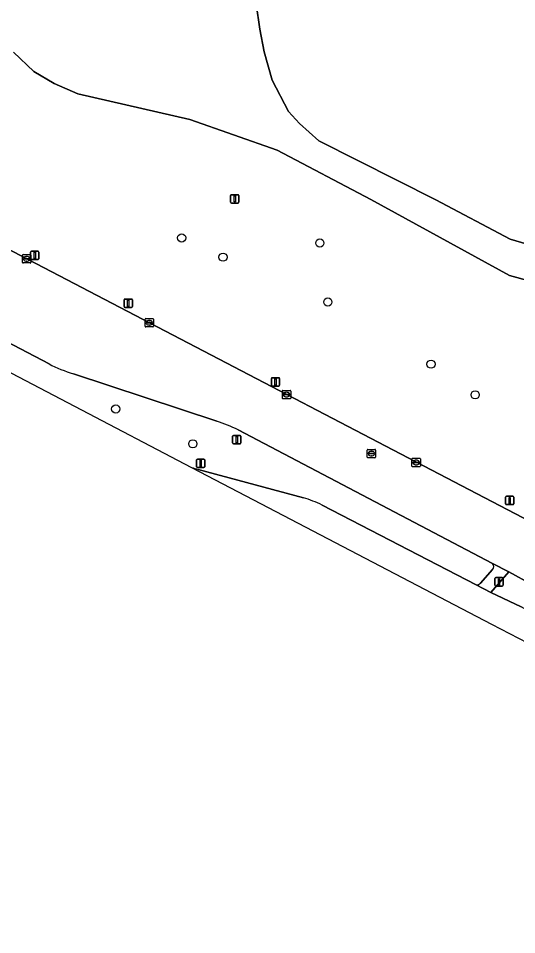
# Model space of a CAD drawing. Extents: x 156412 to 157779, y 382335 to 383768.
# Drawn here: x 157493.3 to 157552.7, y 382480.5 to 382589.8 of the extents above; entities that cross this region are included whole.
import ezdxf

# ---------------------------------------------------------------- set-up
doc = ezdxf.new("R2010")
doc.units = 0
for name, color, linetype in [('IMGEO_Berm_groen', 7, 'Continuous'), ('IMGEO_Boom', 7, 'Continuous'), ('IMGEO_Fietspad_gesloten', 7, 'Continuous'), ('IMGEO_Groenvoorziening', 7, 'Continuous'), ('IMGEO_Kolk', 7, 'Continuous'), ('IMGEO_Lichtmast', 7, 'Continuous'), ('IMGEO_Rijbaan_lokaal_onverhard', 7, 'Continuous'), ('IMGEO_Rijbaan_regionaal_gesloten', 7, 'Continuous'), ('IMGEO_Rioolput', 7, 'Continuous'), ('IMGEO_Verkeersbordpaal', 7, 'Continuous'), ('IMGEO_Verkeersregelinstallatiepaal', 7, 'Continuous'), ('IMGEO_Voetpad_open', 7, 'Continuous')]:
    doc.layers.add(name, color=color, linetype=linetype)

msp = doc.modelspace()

# ---------------------------------------------------------------- linework, layer by layer
at = {"layer": 'IMGEO_Berm_groen'}
for points in [[(157496.97, 382548.56), (157429.97, 382583.63)], [(157429.29, 382583.42), (157428.05, 382581.16), (157440.28, 382574.76), (157458.42, 382565.26), (157462.91, 382562.91), (157463.14, 382562.8), (157500, 382543.52), (157513.97, 382536.21)], [(157516.96, 382541.73), (157499.88, 382547.39)], [(157549.87, 382524.73), (157519.52, 382540.68)], [(157514.74, 382535.97), (157527.32, 382532.58)], [(157529.53, 382531.71), (157547.92, 382522.22)], [(157548.41, 382522.41), (157549.87, 382524.04)]]:
    msp.add_lwpolyline(points, dxfattribs=at)
for centre, radius, start, end in [((157503.98, 382561.79), 14.97, 242.0596, 254.0865), ((157512.65, 382527.49), 14.87, 62.5161, 73.164), ((157519.08, 382551.31), 15.94, 251.2887, 254.2088), ((157524.1, 382521.07), 11.95, 63.0024, 74.3991), ((157549.48, 382524.38), 0.521, 318.6145, 42.211), ((157548, 382522.75), 0.535, 261.5974, 319.9259)]:
    msp.add_arc(centre, radius, start, end, dxfattribs=at)
at = {"layer": 'IMGEO_Boom'}
for centre in [(157512.78, 382563.6), (157529.26, 382562.99), (157517.72, 382561.31), (157530.22, 382555.95), (157542.53, 382548.54), (157547.79, 382544.88), (157504.92, 382543.19), (157514.11, 382539.03)]:
    msp.add_circle(centre, 0.489, dxfattribs=at)
at = {"layer": 'IMGEO_Fietspad_gesloten'}
msp.add_lwpolyline([(157555.11, 382521.83), (157554.55, 382522.24), (157551.81, 382523.76), (157549.65, 382521.29), (157553.27, 382519.57)], dxfattribs=at)
at = {"layer": 'IMGEO_Groenvoorziening'}
for points in [[(157521.66, 382591.55), (157522.1, 382588.5), (157522.61, 382585.82), (157523.57, 382582.41), (157525.53, 382578.7), (157526.82, 382577.25), (157529.15, 382575.19), (157543.09, 382568.14), (157551.97, 382563.47), (157561.44, 382560.67), (157573.37, 382559.27), (157579.56, 382558.68), (157583.19, 382565.69), (157586.11, 382569.78), (157592.86, 382571.22), (157611.77, 382609.5)], [(157447.36, 382585.62), (157554.35, 382529.75)], [(157573.18, 382538.65), (157581.39, 382548.38), (157582.15, 382549.42), (157579.06, 382552.22), (157573.89, 382554.33), (157569.08, 382555.28), (157561.29, 382556.52), (157551.9, 382559.13), (157535.34, 382568.18), (157524.19, 382574.07), (157513.74, 382577.74), (157500.41, 382580.78), (157497.57, 382582.04), (157495.13, 382583.48), (157492.72, 382585.78)]]:
    msp.add_lwpolyline(points, dxfattribs=at)
at = {"layer": 'IMGEO_Kolk'}
for p, q in [((157493.79, 382560.68), (157493.79, 382561.53)), ((157493.87, 382561.61), (157494.72, 382561.61)), ((157494.05, 382561.1), (157494.05, 382561.11)), ((157494.09, 382561.15), (157494.49, 382561.15)), ((157494.49, 382561.06), (157494.09, 382561.06)), ((157494.28, 382561.39), (157494.3, 382561.39)), ((157494.3, 382560.83), (157494.28, 382560.83)), ((157494.53, 382561.11), (157494.53, 382561.1)), ((157494.79, 382561.53), (157494.79, 382560.68)), ((157494.72, 382560.61), (157493.87, 382560.61)), ((157508.42, 382553.06), (157508.42, 382553.91)), ((157508.49, 382553.98), (157509.35, 382553.98)), ((157509.35, 382552.98), (157508.49, 382552.98)), ((157508.68, 382553.48), (157508.68, 382553.49)), ((157508.72, 382553.53), (157509.12, 382553.53)), ((157509.12, 382553.44), (157508.72, 382553.44)), ((157508.91, 382553.76), (157508.93, 382553.76)), ((157508.93, 382553.2), (157508.91, 382553.2)), ((157509.16, 382553.49), (157509.16, 382553.48)), ((157509.42, 382553.91), (157509.42, 382553.06)), ((157524.79, 382544.48), (157524.79, 382545.33)), ((157524.86, 382545.4), (157525.71, 382545.4)), ((157525.79, 382545.33), (157525.79, 382544.48)), ((157525.71, 382544.4), (157524.86, 382544.4)), ((157525.04, 382544.9), (157525.04, 382544.91)), ((157525.48, 382544.86), (157525.08, 382544.86)), ((157525.09, 382544.95), (157525.48, 382544.95)), ((157525.27, 382545.18), (157525.3, 382545.18)), ((157525.3, 382544.62), (157525.27, 382544.62)), ((157525.53, 382544.91), (157525.53, 382544.9)), ((157540.25, 382536.37), (157540.25, 382537.23)), ((157540.32, 382537.3), (157541.18, 382537.3)), ((157540.51, 382536.79), (157540.51, 382536.81)), ((157540.55, 382536.84), (157540.95, 382536.84)), ((157540.95, 382536.76), (157540.55, 382536.76)), ((157540.74, 382537.08), (157540.76, 382537.08)), ((157540.99, 382536.81), (157540.99, 382536.79)), ((157541.25, 382537.23), (157541.25, 382536.37)), ((157541.18, 382536.3), (157540.32, 382536.3)), ((157540.76, 382536.52), (157540.73, 382536.52))]:
    msp.add_line(p, q, dxfattribs=at)
for points in [[(157493.79, 382560.68), (157493.79, 382561.53)], [(157493.87, 382561.61), (157494.72, 382561.61)], [(157494.79, 382561.53), (157494.79, 382560.68)], [(157494.72, 382560.61), (157493.87, 382560.61)], [(157508.42, 382553.06), (157508.42, 382553.91)], [(157508.49, 382553.98), (157509.35, 382553.98)], [(157509.35, 382552.98), (157508.49, 382552.98)], [(157509.42, 382553.91), (157509.42, 382553.06)], [(157524.79, 382544.48), (157524.79, 382545.33)], [(157524.86, 382545.4), (157525.71, 382545.4)], [(157525.79, 382545.33), (157525.79, 382544.48)], [(157525.71, 382544.4), (157524.86, 382544.4)], [(157540.25, 382536.37), (157540.25, 382537.23)], [(157540.32, 382537.3), (157541.18, 382537.3)], [(157541.25, 382537.23), (157541.25, 382536.37)], [(157541.18, 382536.3), (157540.32, 382536.3)]]:
    msp.add_lwpolyline(points, dxfattribs=at)
for centre, radius, start, end in [((157493.87, 382561.53), 0.0765, 91.552, 178.448), ((157493.87, 382561.53), 0.0765, 91.552, 178.448), ((157493.87, 382560.68), 0.0765, 181.552, 268.448), ((157493.87, 382560.68), 0.0765, 181.552, 268.448), ((157494.09, 382561.11), 0.0403, 85.8775, 175.7526), ((157494.09, 382561.1), 0.0366, 178.938, 274.7102), ((157494.5, 382561.11), 0.0386, 1.7309, 96.639), ((157494.49, 382561.11), 0.043, 264.8664, 352.4533), ((157494.72, 382561.53), 0.0765, 1.552, 88.448), ((157494.72, 382561.53), 0.0765, 1.552, 88.448), ((157494.72, 382560.68), 0.0765, 271.552, 358.448), ((157494.72, 382560.68), 0.0765, 271.552, 358.448), ((157508.5, 382553.91), 0.0765, 91.552, 178.448), ((157508.5, 382553.91), 0.0765, 91.552, 178.448), ((157508.5, 382553.06), 0.0765, 181.552, 268.448), ((157508.5, 382553.06), 0.0765, 181.552, 268.448), ((157508.72, 382553.49), 0.0403, 85.8775, 175.7526), ((157508.72, 382553.48), 0.0366, 178.938, 274.7102), ((157509.12, 382553.49), 0.0386, 1.7309, 96.639), ((157509.12, 382553.48), 0.043, 264.8664, 352.4533), ((157509.34, 382553.91), 0.0765, 1.552, 88.448), ((157509.34, 382553.91), 0.0765, 1.552, 88.448), ((157509.34, 382553.06), 0.0765, 271.552, 358.448), ((157509.34, 382553.06), 0.0765, 271.552, 358.448), ((157524.86, 382545.33), 0.0765, 91.552, 178.448), ((157524.86, 382545.33), 0.0765, 91.552, 178.448), ((157525.71, 382545.33), 0.0765, 1.552, 88.448), ((157525.71, 382545.33), 0.0765, 1.552, 88.448), ((157524.86, 382544.48), 0.0765, 181.552, 268.448), ((157524.86, 382544.48), 0.0765, 181.552, 268.448), ((157525.08, 382544.91), 0.0403, 85.8775, 175.7526), ((157525.08, 382544.9), 0.0366, 178.938, 274.7102), ((157525.49, 382544.91), 0.0386, 1.7309, 96.639), ((157525.49, 382544.9), 0.043, 264.8664, 352.4533), ((157525.71, 382544.48), 0.0765, 271.552, 358.448), ((157525.71, 382544.48), 0.0765, 271.552, 358.448), ((157540.33, 382537.23), 0.0765, 91.552, 178.448), ((157540.33, 382537.23), 0.0765, 91.552, 178.448), ((157540.55, 382536.8), 0.0403, 85.8775, 175.7526), ((157540.54, 382536.79), 0.0366, 178.938, 274.7102), ((157540.95, 382536.81), 0.0386, 1.7309, 96.639), ((157540.95, 382536.8), 0.043, 264.8664, 352.4533), ((157541.17, 382537.23), 0.0765, 1.552, 88.448), ((157541.17, 382537.23), 0.0765, 1.552, 88.448), ((157540.33, 382536.38), 0.0765, 181.552, 268.448), ((157540.33, 382536.38), 0.0765, 181.552, 268.448), ((157541.17, 382536.38), 0.0765, 271.552, 358.448), ((157541.17, 382536.38), 0.0765, 271.552, 358.448)]:
    msp.add_arc(centre, radius, start, end, dxfattribs=at)
for centre, major_axis, ratio, start_param, end_param in [((157494.28, 382561.11), (-0.387, 0.002), 0.722429, 4.712389, 7.853982), ((157494.3, 382561.11), (-0.39, 0.002), 0.717154, 1.570796, 4.712389), ((157508.91, 382553.48), (-0.387, 0.002), 0.722429, 4.712389, 7.853982), ((157508.93, 382553.48), (-0.39, 0.002), 0.717154, 1.570796, 4.712389), ((157525.27, 382544.9), (-0.387, 0.002), 0.722429, 4.712389, 7.853982), ((157525.3, 382544.9), (-0.39, 0.002), 0.717154, 1.570796, 4.712389), ((157540.74, 382536.8), (-0.387, 0.002), 0.722429, 4.712389, 7.853982), ((157540.76, 382536.8), (-0.39, 0.002), 0.717154, 1.570796, 4.712389)]:
    msp.add_ellipse(centre, major_axis=major_axis, ratio=ratio, start_param=start_param, end_param=end_param, dxfattribs=at)
at = {"layer": 'IMGEO_Lichtmast'}
for p, q in [((157518.62, 382567.86), (157518.62, 382568.66)), ((157518.62, 382568.66), (157518.62, 382567.86)), ((157518.72, 382568.76), (157519.51, 382568.76)), ((157519.51, 382568.76), (157518.72, 382568.76)), ((157519.61, 382568.66), (157519.61, 382567.86)), ((157519.61, 382567.86), (157519.61, 382568.66)), ((157519.51, 382567.76), (157518.72, 382567.76)), ((157518.72, 382567.76), (157519.51, 382567.76)), ((157494.76, 382561.12), (157494.76, 382561.92)), ((157494.76, 382561.92), (157494.76, 382561.12)), ((157494.86, 382562.02), (157495.65, 382562.02)), ((157495.65, 382562.02), (157494.86, 382562.02)), ((157495.75, 382561.92), (157495.75, 382561.12)), ((157495.75, 382561.12), (157495.75, 382561.92)), ((157495.65, 382561.02), (157494.86, 382561.02)), ((157494.86, 382561.02), (157495.65, 382561.02)), ((157523.48, 382546.02), (157523.48, 382546.82)), ((157523.48, 382546.82), (157523.48, 382546.02)), ((157523.58, 382546.92), (157524.37, 382546.92)), ((157524.37, 382546.92), (157523.58, 382546.92)), ((157524.47, 382546.82), (157524.47, 382546.02)), ((157524.47, 382546.02), (157524.47, 382546.82)), ((157524.37, 382545.92), (157523.58, 382545.92)), ((157523.58, 382545.92), (157524.37, 382545.92)), ((157551.41, 382531.87), (157551.41, 382532.67)), ((157551.41, 382532.67), (157551.41, 382531.87)), ((157551.51, 382532.77), (157552.3, 382532.77)), ((157552.3, 382532.77), (157551.51, 382532.77)), ((157552.4, 382532.67), (157552.4, 382531.87)), ((157552.4, 382531.87), (157552.4, 382532.67)), ((157552.3, 382531.77), (157551.51, 382531.77)), ((157551.51, 382531.77), (157552.3, 382531.77))]:
    msp.add_line(p, q, dxfattribs=at)
for points in [[(157519.04, 382568.64), (157519.19, 382568.64), (157519.19, 382567.89), (157519.04, 382567.89), (157519.04, 382568.64)], [(157495.18, 382561.9), (157495.33, 382561.9), (157495.33, 382561.15), (157495.18, 382561.15), (157495.18, 382561.9)], [(157523.9, 382546.79), (157524.05, 382546.79), (157524.05, 382546.04), (157523.9, 382546.04), (157523.9, 382546.79)], [(157551.83, 382532.64), (157551.98, 382532.64), (157551.98, 382531.89), (157551.83, 382531.89), (157551.83, 382532.64)]]:
    msp.add_lwpolyline(points, dxfattribs=at)
for centre, start, end in [((157518.72, 382568.66), 90, 180), ((157518.72, 382568.66), 90, 180), ((157519.51, 382568.66), 0, 90), ((157519.51, 382568.66), 360, 90), ((157518.72, 382567.86), 180, 270), ((157518.72, 382567.86), 180, 270), ((157519.51, 382567.86), 270, 0), ((157519.51, 382567.86), 270, 0), ((157494.86, 382561.92), 90, 180), ((157494.86, 382561.92), 90, 180), ((157495.65, 382561.92), 0, 90), ((157495.65, 382561.92), 360, 90), ((157494.86, 382561.12), 180, 270), ((157494.86, 382561.12), 180, 270), ((157495.65, 382561.12), 270, 0), ((157495.65, 382561.12), 270, 0), ((157523.58, 382546.82), 90, 180), ((157523.58, 382546.82), 90, 180), ((157524.37, 382546.82), 0, 90), ((157524.37, 382546.82), 360, 90), ((157523.58, 382546.02), 180, 270), ((157523.58, 382546.02), 180, 270), ((157524.37, 382546.02), 270, 0), ((157524.37, 382546.02), 270, 0), ((157551.51, 382532.67), 90, 180), ((157551.51, 382532.67), 90, 180), ((157552.3, 382532.67), 0, 90), ((157552.3, 382532.67), 360, 90), ((157551.51, 382531.87), 180, 270), ((157551.51, 382531.87), 180, 270), ((157552.3, 382531.87), 270, 0), ((157552.3, 382531.87), 270, 0)]:
    msp.add_arc(centre, 0.1, start, end, dxfattribs=at)
at = {"layer": 'IMGEO_Rijbaan_lokaal_onverhard'}
for points in [[(157561.44, 382560.67), (157551.97, 382563.47), (157543.09, 382568.14), (157529.15, 382575.19), (157526.82, 382577.25), (157525.53, 382578.7), (157523.57, 382582.41), (157522.61, 382585.82), (157522.1, 382588.5), (157521.66, 382591.55)], [(157492.72, 382585.78), (157495.13, 382583.48), (157497.57, 382582.04), (157500.41, 382580.78), (157513.74, 382577.74), (157524.19, 382574.07), (157535.34, 382568.18), (157551.9, 382559.13), (157561.29, 382556.52)]]:
    msp.add_lwpolyline(points, dxfattribs=at)
at = {"layer": 'IMGEO_Rijbaan_regionaal_gesloten'}
for points in [[(157560.52, 382526.61), (157559.71, 382526.97), (157556.19, 382528.82), (157554.35, 382529.75), (157447.36, 382585.62), (157434.63, 382592.27), (157431.66, 382593.97), (157399.4, 382610.82), (157396.32, 382612.39), (157383.07, 382619.41)], [(157425.97, 382585.71), (157426.89, 382585.25), (157429.97, 382583.63), (157496.97, 382548.56)], [(157499.88, 382547.39), (157516.96, 382541.73)], [(157519.52, 382540.68), (157549.87, 382524.73), (157551.81, 382523.76), (157554.55, 382522.24), (157555.11, 382521.83), (157555.25, 382521.73)], [(157513.97, 382536.21), (157520.45, 382532.82), (157549.75, 382517.5), (157555.1, 382514.71), (157558.12, 382513.12), (157559.99, 382512.15), (157565.66, 382509.18), (157568.89, 382507.5), (157570.71, 382506.54), (157583.23, 382500), (157620.63, 382480.45), (157620.62, 382480.46)], [(157527.32, 382532.58), (157514.74, 382535.97)], [(157555.4, 382518.37), (157553.27, 382519.57), (157549.65, 382521.29), (157547.92, 382522.22), (157529.53, 382531.71)]]:
    msp.add_lwpolyline(points, dxfattribs=at)
for centre, radius, start, end in [((157503.98, 382561.79), 14.97, 242.0596, 254.0865), ((157512.65, 382527.49), 14.87, 62.5161, 73.164), ((157519.08, 382551.31), 15.94, 251.2887, 254.2088), ((157524.1, 382521.07), 11.95, 63.0024, 74.3991)]:
    msp.add_arc(centre, radius, start, end, dxfattribs=at)
at = {"layer": 'IMGEO_Rioolput'}
for p, q in [((157534.91, 382537.44), (157534.91, 382538.29)), ((157534.98, 382538.36), (157535.84, 382538.36)), ((157535.17, 382537.86), (157535.17, 382537.87)), ((157535.21, 382537.91), (157535.61, 382537.91)), ((157535.61, 382537.82), (157535.21, 382537.82)), ((157535.4, 382538.14), (157535.42, 382538.14)), ((157535.65, 382537.87), (157535.65, 382537.86)), ((157535.91, 382538.29), (157535.91, 382537.44)), ((157535.84, 382537.36), (157534.98, 382537.36)), ((157535.42, 382537.58), (157535.39, 382537.58))]:
    msp.add_line(p, q, dxfattribs=at)
for points in [[(157534.91, 382537.44), (157534.91, 382538.29)], [(157534.98, 382538.36), (157535.84, 382538.36)], [(157535.91, 382538.29), (157535.91, 382537.44)], [(157535.84, 382537.36), (157534.98, 382537.36)]]:
    msp.add_lwpolyline(points, dxfattribs=at)
for centre, radius, start, end in [((157534.99, 382538.29), 0.0765, 91.552, 178.448), ((157534.99, 382538.29), 0.0765, 91.552, 178.448), ((157535.21, 382537.87), 0.0403, 85.8775, 175.7526), ((157535.2, 382537.86), 0.0366, 178.938, 274.7102), ((157535.61, 382537.87), 0.0386, 1.7309, 96.639), ((157535.61, 382537.86), 0.043, 264.8664, 352.4533), ((157535.83, 382538.29), 0.0765, 1.552, 88.448), ((157535.83, 382538.29), 0.0765, 1.552, 88.448), ((157534.99, 382537.44), 0.0765, 181.552, 268.448), ((157534.99, 382537.44), 0.0765, 181.552, 268.448), ((157535.83, 382537.44), 0.0765, 271.552, 358.448), ((157535.83, 382537.44), 0.0765, 271.552, 358.448)]:
    msp.add_arc(centre, radius, start, end, dxfattribs=at)
for centre, major_axis, ratio, start_param, end_param in [((157535.4, 382537.86), (-0.387, 0.002), 0.722429, 4.712389, 7.853982), ((157535.42, 382537.86), (-0.39, 0.002), 0.717154, 1.570796, 4.712389)]:
    msp.add_ellipse(centre, major_axis=major_axis, ratio=ratio, start_param=start_param, end_param=end_param, dxfattribs=at)
at = {"layer": 'IMGEO_Verkeersbordpaal'}
for p, q in [((157506.01, 382556.31), (157506.8, 382556.31)), ((157506.8, 382556.31), (157506.01, 382556.31)), ((157505.91, 382555.41), (157505.91, 382556.21)), ((157505.91, 382556.21), (157505.91, 382555.41)), ((157506.8, 382555.31), (157506.01, 382555.31)), ((157506.01, 382555.31), (157506.8, 382555.31)), ((157506.9, 382556.21), (157506.9, 382555.41)), ((157506.9, 382555.41), (157506.9, 382556.21)), ((157518.86, 382539.13), (157518.86, 382539.93)), ((157518.86, 382539.93), (157518.86, 382539.13)), ((157518.96, 382540.03), (157519.75, 382540.03)), ((157519.75, 382540.03), (157518.96, 382540.03)), ((157519.85, 382539.93), (157519.85, 382539.13)), ((157519.85, 382539.13), (157519.85, 382539.93)), ((157519.75, 382539.03), (157518.96, 382539.03)), ((157518.96, 382539.03), (157519.75, 382539.03)), ((157514.56, 382536.3), (157514.56, 382537.1)), ((157514.56, 382537.1), (157514.56, 382536.3)), ((157514.66, 382537.2), (157515.44, 382537.2)), ((157515.44, 382537.2), (157514.66, 382537.2)), ((157515.54, 382537.1), (157515.54, 382536.3)), ((157515.54, 382536.3), (157515.54, 382537.1)), ((157515.44, 382536.2), (157514.66, 382536.2)), ((157514.66, 382536.2), (157515.44, 382536.2))]:
    msp.add_line(p, q, dxfattribs=at)
for points in [[(157506.33, 382556.18), (157506.48, 382556.18), (157506.48, 382555.43), (157506.33, 382555.43), (157506.33, 382556.18)], [(157519.28, 382539.91), (157519.43, 382539.91), (157519.43, 382539.16), (157519.28, 382539.16), (157519.28, 382539.91)], [(157514.97, 382537.07), (157515.12, 382537.07), (157515.12, 382536.32), (157514.97, 382536.32), (157514.97, 382537.07)]]:
    msp.add_lwpolyline(points, dxfattribs=at)
for centre, start, end in [((157506.01, 382556.21), 90, 180), ((157506.01, 382556.21), 90, 180), ((157506.8, 382556.21), 0, 90), ((157506.8, 382556.21), 360, 90), ((157506.01, 382555.41), 180, 270), ((157506.01, 382555.41), 180, 270), ((157506.8, 382555.41), 270, 0), ((157506.8, 382555.41), 270, 0), ((157518.96, 382539.93), 90, 180), ((157518.96, 382539.93), 90, 180), ((157519.75, 382539.93), 0, 90), ((157519.75, 382539.93), 360, 90), ((157518.96, 382539.13), 180, 270), ((157518.96, 382539.13), 180, 270), ((157519.75, 382539.13), 270, 0), ((157519.75, 382539.13), 270, 0), ((157514.66, 382537.1), 90, 180), ((157514.66, 382537.1), 90, 180), ((157515.44, 382537.1), 0, 90), ((157515.44, 382537.1), 360, 90), ((157514.66, 382536.3), 180, 270), ((157514.66, 382536.3), 180, 270), ((157515.44, 382536.3), 270, 0), ((157515.44, 382536.3), 270, 0)]:
    msp.add_arc(centre, 0.1, start, end, dxfattribs=at)
at = {"layer": 'IMGEO_Verkeersregelinstallatiepaal'}
for p, q in [((157550.14, 382522.16), (157550.14, 382522.96)), ((157550.14, 382522.96), (157550.14, 382522.16)), ((157550.24, 382523.06), (157551.03, 382523.06)), ((157551.03, 382523.06), (157550.24, 382523.06)), ((157551.13, 382522.96), (157551.13, 382522.16)), ((157551.13, 382522.16), (157551.13, 382522.96)), ((157551.03, 382522.06), (157550.24, 382522.06)), ((157550.24, 382522.06), (157551.03, 382522.06))]:
    msp.add_line(p, q, dxfattribs=at)
msp.add_lwpolyline([(157550.56, 382522.93), (157550.71, 382522.93), (157550.71, 382522.18), (157550.56, 382522.18), (157550.56, 382522.93)], dxfattribs=at)
for centre, start, end in [((157550.24, 382522.96), 90, 180), ((157550.24, 382522.96), 90, 180), ((157551.03, 382522.96), 0, 90), ((157551.03, 382522.96), 360, 90), ((157550.24, 382522.16), 180, 270), ((157550.24, 382522.16), 180, 270), ((157551.03, 382522.16), 270, 0), ((157551.03, 382522.16), 270, 0)]:
    msp.add_arc(centre, 0.1, start, end, dxfattribs=at)
at = {"layer": 'IMGEO_Voetpad_open'}
for points in [[(157547.92, 382522.22), (157549.65, 382521.29), (157551.81, 382523.76), (157549.87, 382524.73)], [(157549.87, 382524.04), (157548.41, 382522.41)]]:
    msp.add_lwpolyline(points, dxfattribs=at)
for centre, radius, start, end in [((157549.48, 382524.38), 0.521, 318.6145, 42.211), ((157548, 382522.75), 0.535, 261.5974, 319.9259)]:
    msp.add_arc(centre, radius, start, end, dxfattribs=at)

doc.saveas('drawing.dxf')
